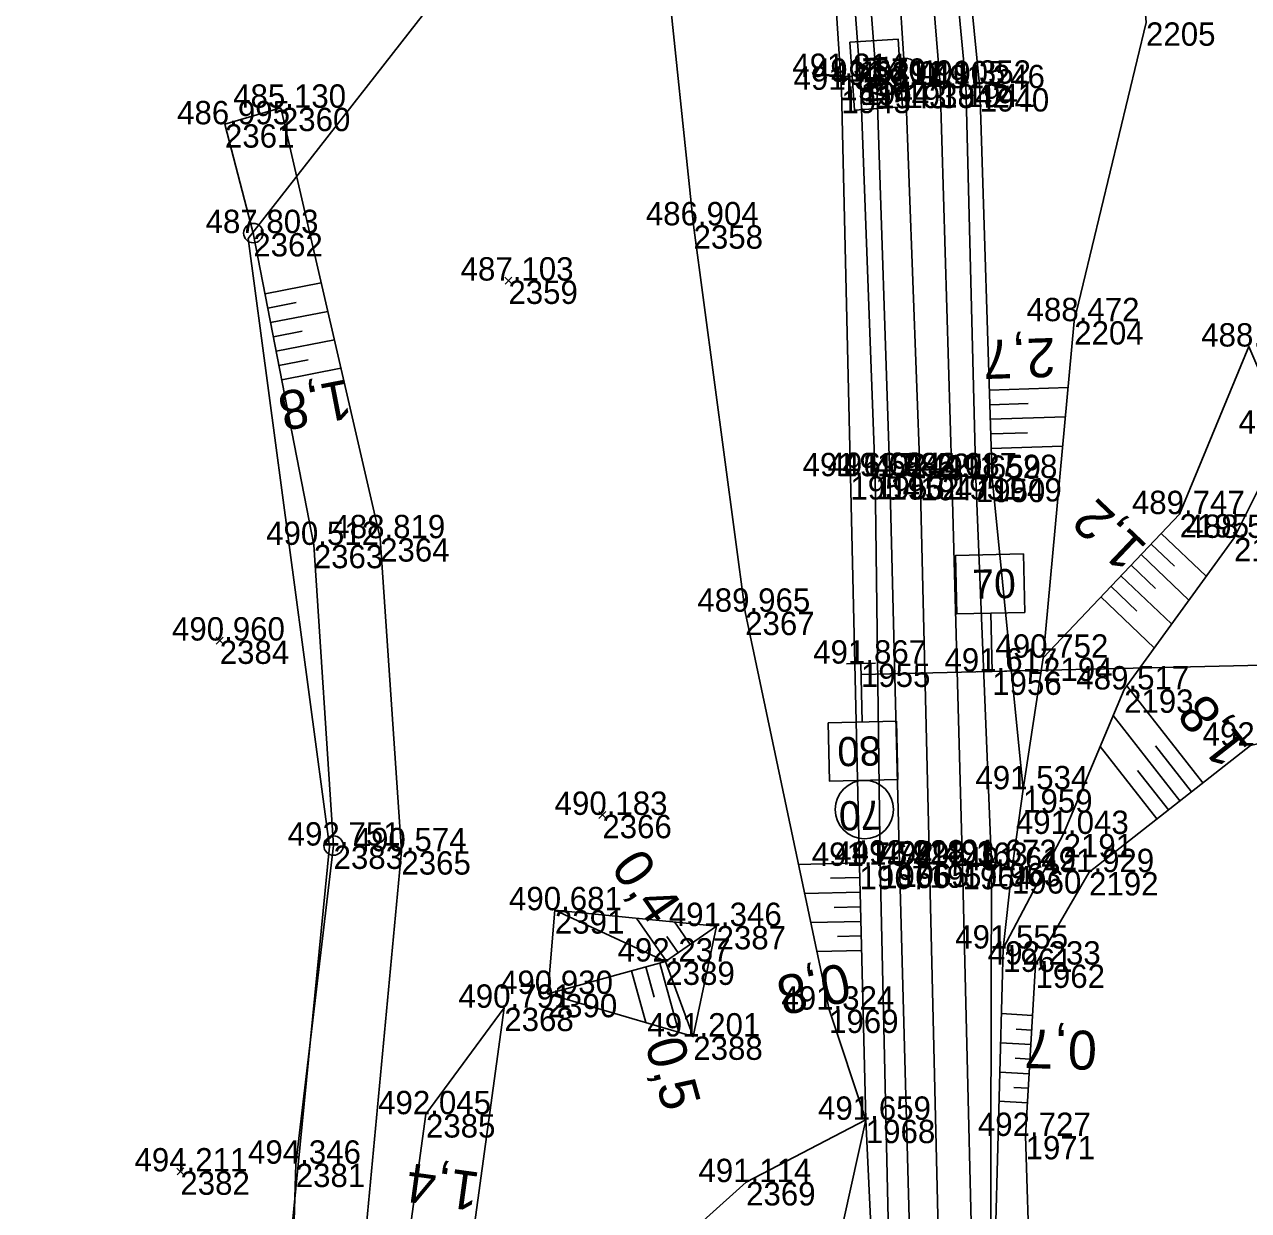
# Model space of a CAD drawing. Extents: x -1234191 to 23050, y -1290331 to -741191.
# Drawn here: x -864689.5 to -864626.6, y -1102605.7 to -1102544.8 of the extents above; entities that cross this region are included whole.
import ezdxf

# ---------------------------------------------------------------- set-up
doc = ezdxf.new("R2010")
doc.units = 0
for name, color, linetype in [('Vrstva 1', 7, 'Continuous'), ('Vrstva 4', 7, 'Continuous'), ('Vrstva 48', 7, 'Continuous'), ('Vrstva 49', 7, 'Continuous'), ('Vrstva 5', 7, 'Continuous'), ('Vrstva 53', 7, 'Continuous'), ('Vrstva 60', 7, 'Continuous'), ('Vrstva 61', 7, 'Continuous'), ('Vrstva 7', 7, 'Continuous')]:
    doc.layers.add(name, color=color, linetype=linetype)

msp = doc.modelspace()

# ---------------------------------------------------------------- linework, layer by layer
at = {"layer": 'Vrstva 1'}
msp.add_lwpolyline([(-864645.556, -1102527.952), (-864644.271, -1102547.889), (-864643.51, -1102568.037), (-864643.039, -1102587.946), (-864642.338, -1102616.809), (-864641.93, -1102633.243), (-864641.689, -1102647.023), (-864641.641, -1102665.687), (-864641.968, -1102682.114), (-864642.801, -1102699.376), (-864644.171, -1102714.833), (-864645.359, -1102724.248), (-864646.967, -1102734.622), (-864649.261, -1102746.938), (-864650.861, -1102754.399), (-864653.046, -1102763.612), (-864655.694, -1102773.645)], dxfattribs=at)
at = {"layer": 'Vrstva 4'}
for points in [[(-864694.545, -1102366.351), (-864686.45, -1102380.313), (-864681.373, -1102389.915), (-864662.105, -1102434.976), (-864656.956, -1102448.95), (-864651.634, -1102471.289), (-864648.937, -1102482.844), (-864645.046, -1102507.704), (-864643.414, -1102524.173), (-864641.171, -1102547.838), (-864640.651, -1102568.132), (-864639.845, -1102587.872), (-864639.918, -1102617.134), (-864639.031, -1102633.454), (-864638.752, -1102665.609), (-864639.582, -1102682.179), (-864640.261, -1102698.804), (-864641.702, -1102715.4), (-864644.496, -1102735.229), (-864648.282, -1102754.657), (-864653.396, -1102774.047), (-864660.784, -1102798.285), (-864667.606, -1102816.078), (-864675.873, -1102834.168)], [(-864682.511, -1102390.139), (-864671.933, -1102412.904), (-864663.21, -1102435.477), (-864658.841, -1102448.982), (-864652.798, -1102471.684), (-864650.223, -1102483.125), (-864646.05, -1102508.006), (-864644.385, -1102524.529), (-864642.478, -1102547.865), (-864641.884, -1102568.002), (-864641.33, -1102588.02), (-864640.64, -1102616.917), (-864640.342, -1102633.355), (-864639.964, -1102665.891), (-864640.369, -1102682.288), (-864641.19, -1102698.843), (-864642.733, -1102715.245), (-864645.498, -1102734.911), (-864649.396, -1102754.58), (-864654.231, -1102774.075), (-864661.895, -1102798.126), (-864668.541, -1102815.468), (-864676.727, -1102833.647)], [(-864685.934, -1102390.611), (-864674.848, -1102414.107), (-864666.176, -1102436.481), (-864661.941, -1102449.846), (-864655.721, -1102472.192), (-864653.269, -1102483.759), (-864649.089, -1102508.365), (-864647.449, -1102525.469), (-864645.729, -1102547.899), (-864645.062, -1102568.003), (-864644.574, -1102587.9), (-864643.788, -1102616.811), (-864643.33, -1102633.559), (-864643.057, -1102666.051), (-864643.348, -1102682.268), (-864644.136, -1102698.87), (-864645.53, -1102714.988), (-864648.306, -1102734.425), (-864652.155, -1102754.07), (-864657.013, -1102773.304), (-864664.626, -1102797.104), (-864671.163, -1102814.186), (-864679.312, -1102832.315)], [(-864686.16, -1102391.742), (-864675.749, -1102414.314), (-864667.191, -1102436.649), (-864663.097, -1102450.156), (-864656.818, -1102472.543), (-864654.162, -1102484.132), (-864650.048, -1102508.518), (-864648.213, -1102525.707), (-864646.568, -1102547.737), (-864645.816, -1102567.984), (-864645.566, -1102587.964), (-864644.916, -1102616.789), (-864644.143, -1102633.676), (-864644.088, -1102665.983), (-864644.466, -1102682.461), (-864645.558, -1102698.659), (-864646.79, -1102714.837), (-864649.436, -1102734.27), (-864653.078, -1102753.772), (-864658.002, -1102773.072), (-864665.458, -1102796.971), (-864672.144, -1102813.751), (-864680.302, -1102831.927)]]:
    msp.add_lwpolyline(points, dxfattribs=at)
at = {"layer": 'Vrstva 48'}
for p, q in [((-864677.166, -1102558.63), (-864674.281, -1102558.07)), ((-864677.024, -1102559.366), (-864675.568, -1102559.084)), ((-864676.881, -1102560.102), (-864673.944, -1102559.533)), ((-864676.738, -1102560.838), (-864675.257, -1102560.551)), ((-864676.595, -1102561.575), (-864673.606, -1102560.995)), ((-864676.453, -1102562.311), (-864674.945, -1102562.019)), ((-864676.31, -1102563.047), (-864673.269, -1102562.458)), ((-864639.951, -1102563.58), (-864635.912, -1102563.45)), ((-864639.927, -1102564.329), (-864637.954, -1102564.266)), ((-864639.903, -1102565.079), (-864636.051, -1102564.955)), ((-864639.879, -1102565.828), (-864638, -1102565.768)), ((-864639.855, -1102566.578), (-864636.19, -1102566.46)), ((-864631.127, -1102570.941), (-864628.815, -1102573.139)), ((-864631.644, -1102571.484), (-864630.451, -1102572.618)), ((-864632.677, -1102572.571), (-864631.413, -1102573.774)), ((-864632.16, -1102572.028), (-864629.704, -1102574.364)), ((-864633.194, -1102573.115), (-864630.592, -1102575.589)), ((-864633.711, -1102573.658), (-864632.374, -1102574.93)), ((-864634.228, -1102574.202), (-864631.481, -1102576.814)), ((-864628.983, -1102583.752), (-864632.894, -1102578.762)), ((-864630.164, -1102584.677), (-864633.597, -1102580.298)), ((-864631.345, -1102585.603), (-864634.26, -1102581.883)), ((-864629.574, -1102584.215), (-864631.419, -1102581.86)), ((-864630.754, -1102585.14), (-864632.341, -1102583.115)), ((-864646.632, -1102587.869), (-864649.763, -1102587.942)), ((-864646.614, -1102588.619), (-864648.109, -1102588.656)), ((-864646.595, -1102589.368), (-864649.447, -1102589.44)), ((-864646.577, -1102590.118), (-864647.933, -1102590.152)), ((-864656.562, -1102592.905), (-864658.086, -1102590.707)), ((-864646.558, -1102590.868), (-864649.133, -1102590.932)), ((-864655.329, -1102592.051), (-864656.128, -1102590.898)), ((-864655.946, -1102592.478), (-864656.527, -1102591.64)), ((-864646.539, -1102591.618), (-864647.757, -1102591.648)), ((-864646.521, -1102592.368), (-864648.818, -1102592.425)), ((-864657.61, -1102593.21), (-864657.182, -1102594.765)), ((-864656.887, -1102593.011), (-864655.908, -1102596.567)), ((-864658.333, -1102593.409), (-864657.6, -1102596.072)), ((-864637.736, -1102595.703), (-864639.342, -1102595.61)), ((-864637.779, -1102596.451), (-864638.571, -1102596.406)), ((-864637.822, -1102597.2), (-864639.383, -1102597.11)), ((-864637.865, -1102597.949), (-864638.634, -1102597.904)), ((-864637.909, -1102598.698), (-864639.423, -1102598.61)), ((-864637.952, -1102599.446), (-864638.697, -1102599.403)), ((-864637.995, -1102600.195), (-864639.463, -1102600.11))]:
    msp.add_line(p, q, dxfattribs=at)
at = {"layer": 'Vrstva 49'}
for p, q in [((-864664.484, -1102558.121), (-864664.85, -1102557.781)), ((-864664.837, -1102558.134), (-864664.497, -1102557.768)), ((-864679.317, -1102576.616), (-864679.679, -1102576.27)), ((-864679.671, -1102576.624), (-864679.325, -1102576.262)), ((-864659.658, -1102585.572), (-864660.02, -1102585.226)), ((-864660.012, -1102585.58), (-864659.666, -1102585.218)), ((-864681.338, -1102603.888), (-864681.7, -1102603.544)), ((-864681.691, -1102603.897), (-864681.347, -1102603.535))]:
    msp.add_line(p, q, dxfattribs=at)
for points in [[(-864698.694, -1102381.191), (-864696.424, -1102379.938), (-864691.979, -1102385.475), (-864686.584, -1102392.307), (-864676.44, -1102414.58), (-864667.834, -1102437.226), (-864663.667, -1102450.333), (-864657.507, -1102472.947), (-864655.013, -1102484.487), (-864650.856, -1102508.769), (-864649.001, -1102525.795), (-864647.559, -1102548.151), (-864647.098, -1102568.001), (-864646.629, -1102588.017), (-864646.304, -1102601.062)], [(-864681.373, -1102389.915), (-864662.105, -1102434.976), (-864656.956, -1102448.95), (-864651.634, -1102471.289), (-864648.937, -1102482.844), (-864644.129, -1102507.646), (-864642.828, -1102523.966), (-864640.45, -1102548.067), (-864639.806, -1102568.097), (-864638.222, -1102584.084)], [(-864655.877, -1102533.426), (-864656.58, -1102541.499), (-864655.155, -1102555.113), (-864652.502, -1102574.963), (-864648.189, -1102595.404), (-864646.304, -1102601.062)], [(-864632.863, -1102533.14), (-864631.907, -1102544.688), (-864635.596, -1102560.038), (-864637.196, -1102577.323), (-864638.222, -1102584.084)], [(-864676.356, -1102549.072), (-864679.23, -1102549.922), (-864677.771, -1102555.512), (-864674.665, -1102571.529), (-864673.649, -1102586.975), (-864675.592, -1102603.318), (-864675.976, -1102616.757), (-864672.116, -1102628.744), (-864663.712, -1102646.906), (-864662.583, -1102649.292), (-864662.749, -1102676.289), (-864664.489, -1102693.098), (-864665.347, -1102711.622), (-864663.991, -1102722.001), (-864651.68, -1102724.563)], [(-864676.356, -1102549.072), (-864671.256, -1102571.187), (-864670.164, -1102587.267), (-864672.981, -1102617.404), (-864671.024, -1102621.441), (-864670.482, -1102625.668), (-864659.247, -1102650.895), (-864658.833, -1102669.153), (-864660.009, -1102685.052), (-864661.027, -1102705.924), (-864661.226, -1102719.296)], [(-864624.706, -1102565.816), (-864626.619, -1102561.34), (-864630.182, -1102569.947), (-864637.196, -1102577.323)], [(-864627.676, -1102705.046), (-864630.183, -1102716.52), (-864631.174, -1102719.535), (-864638.752, -1102715.251), (-864639.483, -1102710.021), (-864638.88, -1102694.349), (-864638.117, -1102682.338), (-864637.82, -1102665.455), (-864639.031, -1102633.454), (-864639.918, -1102617.134), (-864639.253, -1102592.265), (-864636.142, -1102586.379), (-864633.035, -1102578.956), (-864627.386, -1102571.169), (-864624.706, -1102565.816), (-864619.99, -1102564.059), (-864618.648, -1102562.646)], [(-864611.16, -1102570.323), (-864617.834, -1102579.783), (-864626.546, -1102581.842), (-864634.835, -1102588.338), (-864637.585, -1102593.088), (-864638.093, -1102601.894), (-864637.883, -1102608.98), (-864639.205, -1102618.186), (-864637.886, -1102622.617), (-864637.628, -1102630.461), (-864637.173, -1102646.572), (-864636.24, -1102660.531), (-864636.257, -1102663.054), (-864637.245, -1102666.193), (-864637.127, -1102682.32), (-864637.223, -1102694.239), (-864637.961, -1102712.375), (-864631.796, -1102716.231)], [(-864638.222, -1102584.084), (-864638.802, -1102588.243), (-864639.253, -1102592.265)], [(-864662.278, -1102590.298), (-864656.602, -1102592.933), (-864662.644, -1102594.596)], [(-864662.278, -1102590.298), (-864662.644, -1102594.596), (-864655.167, -1102596.784), (-864653.971, -1102591.109)], [(-864653.971, -1102591.109), (-864662.278, -1102590.298)], [(-864653.971, -1102591.109), (-864656.602, -1102592.933), (-864655.167, -1102596.784)], [(-864664.877, -1102595.307), (-864668.902, -1102600.776), (-864670.862, -1102615.025), (-864672.981, -1102617.404)], [(-864664.877, -1102595.307), (-864667.765, -1102616.321), (-864671.024, -1102621.441)], [(-864646.304, -1102601.062), (-864648.173, -1102609.511), (-864662.008, -1102618.056), (-864670.482, -1102625.668)], [(-864667.765, -1102616.321), (-864661.118, -1102612.06), (-864652.453, -1102604.263), (-864646.304, -1102601.062)], [(-864646.304, -1102601.062), (-864645.545, -1102617.009), (-864645.222, -1102634.671), (-864644.088, -1102665.983), (-864644.466, -1102682.461), (-864645.558, -1102698.659), (-864647.121, -1102709.96)]]:
    msp.add_lwpolyline(points, dxfattribs=at)
at = {"layer": 'Vrstva 5'}
for p, q in [((-864639.811, -1102578.035), (-864639.882, -1102575.036)), ((-864589.924, -1102576.855), (-864646.541, -1102578.194)), ((-864645.804, -1102577.609), (-864647.304, -1102577.645)), ((-864646.554, -1102577.627), (-864646.483, -1102580.626)), ((-864640.561, -1102578.053), (-864639.061, -1102578.017))]:
    msp.add_line(p, q, dxfattribs=at)
for points in [[(-864638.132, -1102574.994), (-864641.631, -1102575.077), (-864641.702, -1102572.078), (-864638.203, -1102571.995)], [(-864648.233, -1102580.668), (-864644.734, -1102580.585), (-864644.663, -1102583.584), (-864648.162, -1102583.667)]]:
    msp.add_lwpolyline(points, close=True, dxfattribs=at)
msp.add_circle((-864646.377, -1102585.125), 1.5, dxfattribs=at)
msp.add_circle((-864646.377, -1102585.125), 1.5, dxfattribs=at)
at = {"layer": 'Vrstva 53'}
for p, q in [((-864677.769, -1102555.562), (-864677.773, -1102555.462)), ((-864673.648, -1102587.025), (-864673.65, -1102586.925))]:
    msp.add_line(p, q, dxfattribs=at)
msp.add_lwpolyline([(-864676.39, -1102798.67), (-864665.19, -1102755.33), (-864652.87, -1102728.17), (-864668.04, -1102723.15), (-864663.88, -1102647.17), (-864676.76, -1102616.59), (-864673.86, -1102587.03), (-864678.04, -1102555.79), (-864666.52, -1102541.05), (-864658.56, -1102530.11), (-864673.3, -1102507.86), (-864675.68, -1102503.67), (-864677.37, -1102492.34), (-864677.91, -1102487.71), (-864684.94, -1102427.32), (-864684.87, -1102421.59), (-864685.79, -1102417.71), (-864687.98, -1102403.35)], dxfattribs=at)
for centre in [(-864677.771, -1102555.512), (-864673.649, -1102586.975)]:
    msp.add_circle(centre, 0.499, dxfattribs=at)
at = {"layer": 'Vrstva 60'}
for p, q in [((-864647.626, -1102547.489), (-864647.626, -1102547.489)), ((-864646.568, -1102547.737), (-864646.568, -1102547.737)), ((-864645.729, -1102547.899), (-864645.729, -1102547.899)), ((-864644.271, -1102547.889), (-864644.271, -1102547.889)), ((-864642.478, -1102547.865), (-864642.478, -1102547.865)), ((-864641.171, -1102547.838), (-864641.171, -1102547.838)), ((-864640.45, -1102548.067), (-864640.45, -1102548.067)), ((-864647.559, -1102548.151), (-864647.559, -1102548.151)), ((-864676.356, -1102549.072), (-864676.356, -1102549.072)), ((-864679.23, -1102549.922), (-864679.23, -1102549.922)), ((-864677.771, -1102555.512), (-864677.771, -1102555.512)), ((-864655.155, -1102555.113), (-864655.155, -1102555.113)), ((-864664.667, -1102557.951), (-864664.667, -1102557.951)), ((-864635.596, -1102560.038), (-864635.596, -1102560.038)), ((-864647.098, -1102568.001), (-864647.098, -1102568.001)), ((-864645.816, -1102567.984), (-864645.816, -1102567.984)), ((-864645.062, -1102568.003), (-864645.062, -1102568.003)), ((-864643.51, -1102568.037), (-864643.51, -1102568.037)), ((-864641.884, -1102568.002), (-864641.884, -1102568.002)), ((-864640.651, -1102568.132), (-864640.651, -1102568.132)), ((-864639.806, -1102568.097), (-864639.806, -1102568.097)), ((-864630.182, -1102569.947), (-864630.182, -1102569.947)), ((-864671.256, -1102571.187), (-864671.256, -1102571.187)), ((-864627.386, -1102571.169), (-864627.386, -1102571.169)), ((-864674.665, -1102571.529), (-864674.665, -1102571.529)), ((-864652.502, -1102574.963), (-864652.502, -1102574.963)), ((-864679.498, -1102576.443), (-864679.498, -1102576.443)), ((-864646.554, -1102577.627), (-864646.554, -1102577.627)), ((-864637.196, -1102577.323), (-864637.196, -1102577.323)), ((-864639.811, -1102578.035), (-864639.811, -1102578.035)), ((-864633.035, -1102578.956), (-864633.035, -1102578.956)), ((-864638.222, -1102584.084), (-864638.222, -1102584.084)), ((-864659.839, -1102585.399), (-864659.839, -1102585.399)), ((-864636.142, -1102586.379), (-864636.142, -1102586.379)), ((-864673.649, -1102586.975), (-864673.649, -1102586.975)), ((-864670.164, -1102587.267), (-864670.164, -1102587.267)), ((-864646.629, -1102588.017), (-864646.629, -1102588.017)), ((-864645.566, -1102587.964), (-864645.566, -1102587.964)), ((-864644.574, -1102587.9), (-864644.574, -1102587.9)), ((-864643.039, -1102587.946), (-864643.039, -1102587.946)), ((-864641.33, -1102588.02), (-864641.33, -1102588.02)), ((-864639.845, -1102587.872), (-864639.845, -1102587.872)), ((-864638.802, -1102588.243), (-864638.802, -1102588.243)), ((-864634.835, -1102588.338), (-864634.835, -1102588.338)), ((-864662.278, -1102590.298), (-864662.278, -1102590.298)), ((-864653.971, -1102591.109), (-864653.971, -1102591.109)), ((-864639.253, -1102592.265), (-864639.253, -1102592.265)), ((-864656.602, -1102592.933), (-864656.602, -1102592.933)), ((-864637.585, -1102593.088), (-864637.585, -1102593.088)), ((-864662.644, -1102594.596), (-864662.644, -1102594.596)), ((-864664.877, -1102595.307), (-864664.877, -1102595.307)), ((-864648.189, -1102595.404), (-864648.189, -1102595.404)), ((-864655.167, -1102596.784), (-864655.167, -1102596.784)), ((-864668.902, -1102600.776), (-864668.902, -1102600.776)), ((-864646.304, -1102601.062), (-864646.304, -1102601.062)), ((-864638.093, -1102601.894), (-864638.093, -1102601.894)), ((-864675.592, -1102603.318), (-864675.592, -1102603.318)), ((-864681.519, -1102603.716), (-864681.519, -1102603.716)), ((-864652.453, -1102604.263), (-864652.453, -1102604.263))]:
    msp.add_line(p, q, dxfattribs=at)
at = {"layer": 'Vrstva 7'}
msp.add_line((-864647.626, -1102547.489), (-864647.004, -1102547.449), dxfattribs=at)
msp.add_lwpolyline([(-864647.116, -1102545.711), (-864644.638, -1102545.551), (-864644.414, -1102549.032), (-864646.892, -1102549.191)], close=True, dxfattribs=at)
msp.add_circle((-864644.311, -1102547.275), 0.75, dxfattribs=at)

# ---------------------------------------------------------------- texts
at = {"layer": 'Vrstva 48'}
for s, rotation, p in [('2,7', 181.84153, (-864636.593, -1102560.894)), ('1,8', 190.97453, (-864672.957, -1102563.014)), ('1,2', 136.44105, (-864631.766, -1102571.601)), ('1,8', 128.08542, (-864626.538, -1102581.959)), ('0,4', 304.73251, (-864659.455, -1102588.106)), ('0,8', 191.91451, (-864647.357, -1102592.984)), ('0,7', 178.46827, (-864634.405, -1102596.503)), ('0,5', 285.38903, (-864657.657, -1102597.137)), ('1,4', 172.17474, (-864666.061, -1102603.789))]:
    msp.add_text(s, height=2, rotation=rotation, dxfattribs=at).set_placement(p)
at = {"layer": 'Vrstva 5'}
for s, rotation, p in [('70', 1.35523, (-864640.812, -1102574.307)), ('80', 181.35523, (-864645.553, -1102581.355)), ('70', 181.35523, (-864645.475, -1102584.654))]:
    msp.add_text(s, height=1.5, rotation=rotation, dxfattribs=at).set_placement(p)
at = {"layer": 'Vrstva 60'}
for s, p in [('2205', (-864631.907, -1102545.888)), ('1946', (-864647.626, -1102548.689)), ('1944', (-864646.568, -1102548.937)), ('1943', (-864645.729, -1102549.099)), ('1938', (-864644.271, -1102549.089)), ('1942', (-864642.478, -1102549.065)), ('1941', (-864641.171, -1102549.038)), ('1940', (-864640.45, -1102549.267)), ('1945', (-864647.559, -1102549.351)), ('2360', (-864676.356, -1102550.272)), ('2361', (-864679.23, -1102551.122)), ('2362', (-864677.771, -1102556.712)), ('2358', (-864655.155, -1102556.313)), ('2359', (-864664.667, -1102559.151)), ('2204', (-864635.596, -1102561.238)), ('1954', (-864647.098, -1102569.201)), ('1953', (-864645.816, -1102569.184)), ('1952', (-864645.062, -1102569.203)), ('1947', (-864643.51, -1102569.237)), ('1951', (-864641.884, -1102569.202)), ('1950', (-864640.651, -1102569.332)), ('1949', (-864639.806, -1102569.297)), ('2195', (-864630.182, -1102571.147)), ('2364', (-864671.256, -1102572.387)), ('2196', (-864627.386, -1102572.369)), ('2363', (-864674.665, -1102572.729)), ('2367', (-864652.502, -1102576.163)), ('2384', (-864679.498, -1102577.643)), ('1955', (-864646.554, -1102578.827)), ('2194', (-864637.196, -1102578.523)), ('1956', (-864639.811, -1102579.235)), ('2193', (-864633.035, -1102580.156)), ('1959', (-864638.222, -1102585.284)), ('2366', (-864659.839, -1102586.599)), ('2191', (-864636.142, -1102587.579)), ('2383', (-864673.649, -1102588.175)), ('2365', (-864670.164, -1102588.467)), ('1967', (-864646.629, -1102589.217)), ('1966', (-864645.566, -1102589.164)), ('1965', (-864644.574, -1102589.1)), ('1957', (-864643.039, -1102589.146)), ('1964', (-864641.33, -1102589.22)), ('1963', (-864639.845, -1102589.072)), ('1960', (-864638.802, -1102589.443)), ('2192', (-864634.835, -1102589.538)), ('2391', (-864662.278, -1102591.498)), ('2387', (-864653.971, -1102592.309)), ('1961', (-864639.253, -1102593.465)), ('2389', (-864656.602, -1102594.133)), ('1962', (-864637.585, -1102594.288)), ('2390', (-864662.644, -1102595.796)), ('2368', (-864664.877, -1102596.507)), ('1969', (-864648.189, -1102596.604)), ('2388', (-864655.167, -1102597.984)), ('2385', (-864668.902, -1102601.976)), ('1968', (-864646.304, -1102602.262)), ('1971', (-864638.093, -1102603.094)), ('2381', (-864675.592, -1102604.518)), ('2382', (-864681.519, -1102604.916)), ('2369', (-864652.453, -1102605.463))]:
    msp.add_text(s, height=1.2, dxfattribs=at).set_placement(p)
at = {"layer": 'Vrstva 61'}
for s, p in [('491.314', (-864650.077, -1102547.489)), ('491.370', (-864649.019, -1102547.737)), ('491.811', (-864648.086, -1102547.899)), ('492.010', (-864646.722, -1102547.889)), ('491.905', (-864644.934, -1102547.865)), ('491.352', (-864643.619, -1102547.838)), ('491.246', (-864642.902, -1102548.067)), ('491.339', (-864650.013, -1102548.151)), ('485.130', (-864678.807, -1102549.072)), ('486.995', (-864681.686, -1102549.922)), ('487.803', (-864680.223, -1102555.512)), ('486.904', (-864657.606, -1102555.113)), ('487.103', (-864667.119, -1102557.951)), ('488.472', (-864638.044, -1102560.038)), ('488.696', (-864629.071, -1102561.34)), ('488.266', (-864627.158, -1102565.816)), ('491.697', (-864649.55, -1102568.001)), ('491.684', (-864648.267, -1102567.984)), ('491.985', (-864647.518, -1102568.003)), ('492.221', (-864645.867, -1102568.037)), ('492.087', (-864644.336, -1102568.002)), ('491.659', (-864643.105, -1102568.132)), ('491.528', (-864642.26, -1102568.097)), ('489.747', (-864632.634, -1102569.947)), ('488.819', (-864673.71, -1102571.187)), ('488.526', (-864629.838, -1102571.169)), ('490.512', (-864677.113, -1102571.529)), ('489.965', (-864654.958, -1102574.963)), ('490.960', (-864681.949, -1102576.443)), ('490.752', (-864639.644, -1102577.323)), ('491.867', (-864649.006, -1102577.627)), ('491.617', (-864642.263, -1102578.035)), ('489.517', (-864635.487, -1102578.956)), ('492.786', (-864628.998, -1102581.842)), ('491.534', (-864640.673, -1102584.084)), ('490.183', (-864662.291, -1102585.399)), ('491.043', (-864638.594, -1102586.379)), ('492.751', (-864676.006, -1102586.975)), ('490.574', (-864672.615, -1102587.267)), ('491.764', (-864649.08, -1102588.017)), ('491.791', (-864647.923, -1102587.964)), ('492.228', (-864647.028, -1102587.9)), ('492.403', (-864645.491, -1102587.946)), ('492.163', (-864643.782, -1102588.02)), ('491.672', (-864642.293, -1102587.872)), ('491.612', (-864641.25, -1102588.243)), ('491.929', (-864637.289, -1102588.338)), ('490.681', (-864664.635, -1102590.298)), ('491.346', (-864656.423, -1102591.109)), ('491.555', (-864641.709, -1102592.265)), ('492.237', (-864659.054, -1102592.933)), ('492.233', (-864640.037, -1102593.088)), ('490.930', (-864665.095, -1102594.596)), ('490.791', (-864667.234, -1102595.307)), ('491.324', (-864650.64, -1102595.404)), ('491.201', (-864657.524, -1102596.784)), ('492.045', (-864671.358, -1102600.776)), ('491.659', (-864648.758, -1102601.062)), ('492.727', (-864640.545, -1102601.894)), ('494.346', (-864678.044, -1102603.318)), ('494.211', (-864683.876, -1102603.716)), ('491.114', (-864654.904, -1102604.263))]:
    msp.add_text(s, height=1.2, dxfattribs=at).set_placement(p)
at = {"layer": 'Vrstva 7'}
msp.add_text('KM', height=1.2469, rotation=273.68779, dxfattribs=at).set_placement((-864646.452, -1102546.394))

doc.saveas('drawing.dxf')
